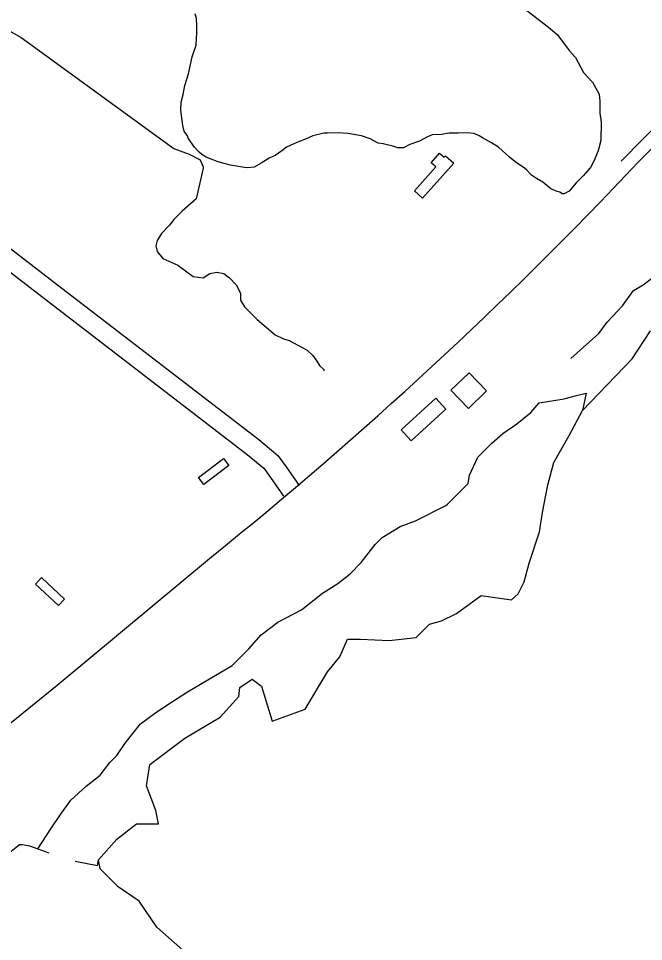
# Model space of a CAD drawing. Extents: x 3263578 to 3301413, y 764927 to 798602.
# Drawn here: x 3273971 to 3274964, y 778038 to 779505 of the extents above; entities that cross this region are included whole.
import ezdxf

# ---------------------------------------------------------------- set-up
doc = ezdxf.new("R2010")
doc.units = 0
for name, color, linetype in [('V-BLDG-OTLN', 7, 'Continuous'), ('V-ROAD-CNTR', 7, 'Continuous'), ('V-SITE-VEGE', 7, 'Continuous'), ('V-TOPO-SHOR', 7, 'Continuous')]:
    doc.layers.add(name, color=color, linetype=linetype)

msp = doc.modelspace()

# ---------------------------------------------------------------- linework, layer by layer
at = {"layer": 'V-BLDG-OTLN'}
for points in [[(3274613.2, 779219.3), (3274600.2, 779230.8), (3274634.1, 779269), (3274626.6, 779275.7), (3274640, 779290.8), (3274647.2, 779284.4), (3274649.3, 779286.8), (3274662.6, 779274.9)], [(3274687, 778941.9), (3274658.3, 778914.1), (3274686.1, 778885.3), (3274714.8, 778913.1)], [(3274634, 778901.8), (3274650.2, 778884.2), (3274595.1, 778833.5), (3274578.9, 778851.1)], [(3274257, 778775.6), (3274296.8, 778805.8), (3274305.3, 778794.7), (3274265.5, 778764.4)], [(3274034.6, 778572.1), (3273998.1, 778606.2), (3274007.6, 778616.5), (3274044.2, 778582.4)]]:
    msp.add_lwpolyline(points, close=True, dxfattribs=at)
at = {"layer": 'V-ROAD-CNTR'}
for points in [[(3270357.8, 781908.5), (3271113.9, 781327.7), (3271681.1, 780891.3), (3272077.6, 780578.9), (3272162.9, 780517.5), (3272756.3, 780063.3), (3273303.3, 779644.2), (3273718.2, 779324.1), (3274033, 779081.7), (3274353.1, 778835.7), (3274383.3, 778810.7), (3274396.1, 778792.6), (3274416.9, 778762.8)], [(3270339.5, 781884.7), (3271095.6, 781303.9), (3271662.6, 780867.6), (3272059.6, 780554.9), (3272145, 780493.5), (3272738.1, 780039.5), (3273285, 779620.5), (3273699.9, 779300.3), (3274014.8, 779057.9), (3274334.4, 778812.2), (3274361.1, 778790.1), (3274371.6, 778775.4), (3274392.3, 778745.7)], [(3274955.7, 779276.4), (3275392.6, 779717.5), (3275797.9, 780131.6), (3276038.2, 780379.7)], [(3272727.6, 777378.3), (3272931.6, 777546.1), (3273669.8, 778151.7), (3274032.5, 778445.6), (3274277.5, 778649.5)]]:
    msp.add_lwpolyline(points, dxfattribs=at)
msp.add_arc((3270081.9, 783868.7), 6696.5, 308.79513, 316.70386, dxfattribs=at)
at = {"layer": 'V-SITE-VEGE'}
for points in [[(3274771.8, 779522.9), (3274801.5, 779500.2), (3274815.7, 779488.9), (3274827.8, 779478.7), (3274846.3, 779454), (3274856.1, 779442.7), (3274869.1, 779419.2), (3274883.2, 779403.4), (3274894, 779384.3), (3274895, 779373.2), (3274894.7, 779354.3), (3274896.7, 779339.8), (3274896.2, 779310.9), (3274892.6, 779296.5), (3274891.5, 779293.2), (3274885.7, 779278.9), (3274880, 779267.9)], [(3274880, 779267.9), (3274868.6, 779254.7), (3274857.3, 779243.8), (3274846, 779230.6), (3274838.2, 779226.3), (3274834.8, 779226.4), (3274831.5, 779228.6), (3274827.1, 779229.8), (3274817.2, 779234.4), (3274804, 779244.6), (3274794.1, 779250.3), (3274786.4, 779256), (3274778.8, 779263.9), (3274774.4, 779267.3), (3274762.3, 779275.3), (3274751.3, 779284.4), (3274733.8, 779300.2), (3274722.8, 779307.1), (3274708.5, 779315.1), (3274703, 779318.5), (3274695.3, 779321.9), (3274685.3, 779323.2), (3274669.7, 779322.4), (3274655.3, 779322.6), (3274643, 779320.6), (3274628.6, 779319.7), (3274620.7, 779316.5), (3274608.4, 779310), (3274592.8, 779304.7), (3274582.7, 779299.3), (3274573.8, 779299.4), (3274566, 779301.8), (3274550.5, 779305.4), (3274542.8, 779306.6), (3274529.6, 779313.5), (3274516.3, 779318.1), (3274494.1, 779321.8), (3274479.7, 779323.2), (3274461.9, 779322.4), (3274456.4, 779322.4), (3274438.5, 779318.3), (3274427.3, 779312.9), (3274416.1, 779308.6), (3274408.3, 779305.4), (3274397.1, 779300.1), (3274389.3, 779294.6), (3274379.1, 779287), (3274369.1, 779282.7), (3274356.7, 779275.1), (3274345.5, 779268.7), (3274335.5, 779267.7), (3274329.9, 779267.8), (3274307.8, 779271.5), (3274295.6, 779275), (3274286.8, 779277.4), (3274281.2, 779279.7), (3274269.1, 779284.3), (3274262.5, 779288.9), (3274258.1, 779292.3), (3274250.5, 779300.2), (3274240.7, 779314.8), (3274239.6, 779318.1), (3274234.2, 779326), (3274232.1, 779334.9), (3274230.1, 779350.5), (3274229.2, 779359.4), (3274229.4, 779371.6), (3274232.9, 779383.8), (3274235.4, 779398.2), (3274241.2, 779417), (3274247.2, 779443.6), (3274253.1, 779462.4), (3274254.5, 779482.4), (3274254.6, 779492.4), (3274253.7, 779504.6), (3274251.6, 779512.4)]]:
    msp.add_lwpolyline(points, dxfattribs=at)
at = {"layer": 'V-TOPO-SHOR'}
msp.add_line((3274928.5, 779278.1), (3275184.5, 779538.4), dxfattribs=at)
for points in [[(3273935.4, 779496.6), (3273975.1, 779474.6), (3274217.8, 779298), (3274242.1, 779289.2), (3274259.8, 779280.3), (3274264.2, 779269.3), (3274264.2, 779267.1), (3274253.1, 779218.5), (3274231.1, 779198.7), (3274217.8, 779185.4), (3274211.2, 779176.6), (3274198, 779163.4), (3274191.3, 779152.3), (3274189.1, 779143.5), (3274191.3, 779134.7), (3274200.2, 779123.6), (3274224.4, 779112.6), (3274248.7, 779094.9), (3274264.2, 779092.7), (3274275.2, 779099.4), (3274286.2, 779101.6), (3274297.3, 779099.4), (3274306.1, 779092.7), (3274317.1, 779081.7), (3274323.8, 779068.5), (3274323.8, 779057.4), (3274330.4, 779046.4), (3274350.2, 779026.5), (3274378.9, 779002.2), (3274392.2, 778995.6), (3274401, 778993.4), (3274429.7, 778978), (3274438.5, 778969.1), (3274445.1, 778960.3), (3274449.5, 778953.7), (3274456.2, 778947.1), (3274456.2, 778944.9)], [(3274849, 778964.7), (3274893.1, 779004.4), (3274906.4, 779022.1), (3274930.6, 779048.5), (3274948.3, 779072.8), (3274963.8, 779081.6), (3274983.6, 779097.1)], [(3274706.1, 778587.9), (3274754.2, 778581), (3274764.9, 778590.5), (3274774.8, 778609.7), (3274782.3, 778639.4), (3274798.8, 778689.2), (3274803.7, 778719.8), (3274812.2, 778763.6), (3274821.5, 778799.4), (3274845.9, 778842), (3274867.5, 778882.1), (3274946, 778964.2), (3274975.6, 779008.5)], [(3274001.5, 778185.7), (3274023.5, 778218.8), (3274036.8, 778238.7), (3274054.4, 778263), (3274078.7, 778285), (3274100.8, 778302.7), (3274116.2, 778322.5), (3274127.3, 778333.6), (3274140.5, 778353.4), (3274164.8, 778384.3), (3274189.1, 778402), (3274215.6, 778419.6), (3274239.8, 778435.1), (3274310.5, 778477), (3274336.9, 778503.5), (3274356.8, 778525.6), (3274383.3, 778545.4), (3274420.8, 778565.3), (3274453.9, 778591.8), (3274478.2, 778607.2), (3274498.1, 778622.6), (3274515.7, 778640.3), (3274537.8, 778669), (3274548.8, 778680), (3274577.5, 778697.7), (3274601.8, 778706.5), (3274650.3, 778730.8), (3274652.5, 778733), (3274685.7, 778766.1), (3274687.9, 778779.3), (3274701.1, 778808), (3274723.2, 778830.1), (3274740.8, 778845.5), (3274762.9, 778861), (3274785, 778878.6), (3274798.2, 778894.1), (3274837.9, 778900.7), (3274855.6, 778905.1), (3274873.3, 778909.5), (3274867.5, 778882.1)], [(3274232.4, 778024.4), (3274190.9, 778061), (3274162.9, 778102.4), (3274129.2, 778125.2), (3274100.7, 778153.5), (3274098, 778167.8), (3274127.1, 778200.6), (3274158.6, 778225.1), (3274193.3, 778225.3), (3274189.4, 778246.3), (3274174.2, 778285.5), (3274179.8, 778319.5), (3274235.2, 778361.5), (3274291.4, 778394.6), (3274321.1, 778427.8), (3274322.9, 778442.1), (3274342.1, 778455.2), (3274357.3, 778443.9), (3274374.1, 778388.5), (3274426.8, 778407.3), (3274461.8, 778466.7), (3274481.7, 778490.4), (3274493.9, 778518.6), (3274514.6, 778518.4), (3274560.2, 778516.4), (3274602.8, 778521.3), (3274624.1, 778542.2), (3274643.1, 778547.9), (3274667.1, 778559.6), (3274706.1, 778587.9)], [(3273811.7, 778004.8), (3273855.8, 778040.1), (3273877.9, 778071), (3273899.9, 778106.3), (3273908.8, 778126.2), (3273939.7, 778143.8), (3273946.3, 778159.3), (3273952.9, 778174.7), (3273961.7, 778183.5), (3273972.8, 778192.4), (3273977.2, 778192.4), (3273988.2, 778190.1), (3274001.5, 778185.7), (3274019.1, 778179.1)], [(3274061.1, 778165.9), (3274096.4, 778159.2), (3274098, 778167.8)]]:
    msp.add_lwpolyline(points, dxfattribs=at)

doc.saveas('drawing.dxf')
